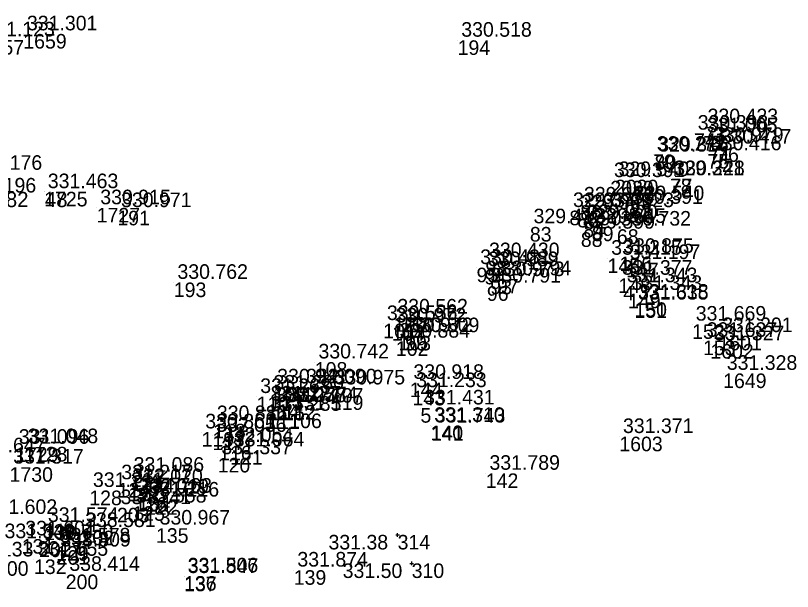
# Model space of a CAD drawing. Extents: x -829398 to -819400, y -1074439 to -1067977.
# Drawn here: x -824606.1 to -824542.1, y -1069996.6 to -1069949.2 of the extents above; entities that cross this region are included whole.
import ezdxf

# ---------------------------------------------------------------- set-up
doc = ezdxf.new("R2010")
doc.units = 0
for name, color, linetype in [('Vrstva 60', 7, 'Continuous'), ('Vrstva 61', 7, 'Continuous'), ('Čísla bodů_doměření_2012', 7, 'Continuous')]:
    doc.layers.add(name, color=color, linetype=linetype)

# ---------------------------------------------------------------- blocks, each defined once
blk = doc.blocks.new('BOD')
at = {"layer": 'Čísla bodů_doměření_2012'}
for p, q in [((-0.15, 0), (0.15, 0)), ((0, -0.15), (0, 0.15))]:
    blk.add_line(p, q, dxfattribs=at)

msp = doc.modelspace()

# ---------------------------------------------------------------- linework, layer by layer
at = {"layer": 'Vrstva 60'}
for p, q in [((-824605.437, -1069950.704), (-824605.437, -1069950.704)), ((-824569.698, -1069951.228), (-824569.698, -1069951.228)), ((-824550.244, -1069958.876), (-824550.244, -1069958.876)), ((-824549.43, -1069958.35), (-824549.43, -1069958.35)), ((-824549.483, -1069959.101), (-824549.483, -1069959.101)), ((-824548.984, -1069959.887), (-824548.984, -1069959.887)), ((-824548.34, -1069960.025), (-824548.34, -1069960.025)), ((-824553.606, -1069960.617), (-824553.606, -1069960.617)), ((-824553.492, -1069960.68), (-824553.492, -1069960.68)), ((-824549.151, -1069960.576), (-824549.151, -1069960.576)), ((-824557.132, -1069962.781), (-824557.132, -1069962.781)), ((-824556.751, -1069962.695), (-824556.751, -1069962.695)), ((-824552.225, -1069962.628), (-824552.225, -1069962.628)), ((-824552.173, -1069962.623), (-824552.173, -1069962.623)), ((-824603.719, -1069963.692), (-824603.719, -1069963.692)), ((-824603.655, -1069963.7), (-824603.655, -1069963.7)), ((-824555.503, -1069964.687), (-824555.503, -1069964.687)), ((-824599.399, -1069965.015), (-824599.399, -1069965.015)), ((-824597.694, -1069965.251), (-824597.694, -1069965.251)), ((-824560.504, -1069965.242), (-824560.504, -1069965.242)), ((-824559.603, -1069964.791), (-824559.603, -1069964.791)), ((-824558.002, -1069965.251), (-824558.002, -1069965.251)), ((-824555.621, -1069964.982), (-824555.621, -1069964.982)), ((-824559.851, -1069965.419), (-824559.851, -1069965.419)), ((-824563.752, -1069966.584), (-824563.752, -1069966.584)), ((-824559.351, -1069966.242), (-824559.351, -1069966.242)), ((-824558.656, -1069966.549), (-824558.656, -1069966.549)), ((-824559.559, -1069967.023), (-824559.559, -1069967.023)), ((-824556.595, -1069966.772), (-824556.595, -1069966.772)), ((-824557.361, -1069969.17), (-824557.361, -1069969.17)), ((-824556.371, -1069969.018), (-824556.371, -1069969.018)), ((-824567.411, -1069969.373), (-824567.411, -1069969.373)), ((-824555.833, -1069969.526), (-824555.833, -1069969.526)), ((-824568.142, -1069969.935), (-824568.142, -1069969.935)), ((-824567.5, -1069970.106), (-824567.5, -1069970.106)), ((-824567.009, -1069970.925), (-824567.009, -1069970.925)), ((-824566.463, -1069970.857), (-824566.463, -1069970.857)), ((-824556.478, -1069970.815), (-824556.478, -1069970.815)), ((-824593.053, -1069971.154), (-824593.053, -1069971.154)), ((-824567.291, -1069971.464), (-824567.291, -1069971.464)), ((-824556.07, -1069971.431), (-824556.07, -1069971.431)), ((-824555.678, -1069972.067), (-824555.678, -1069972.067)), ((-824555.151, -1069972.785), (-824555.151, -1069972.785)), ((-824555.15, -1069972.863), (-824555.15, -1069972.863)), ((-824574.956, -1069974.007), (-824574.956, -1069974.007)), ((-824575.817, -1069974.543), (-824575.817, -1069974.543)), ((-824575.099, -1069974.743), (-824575.099, -1069974.743)), ((-824550.406, -1069974.591), (-824550.406, -1069974.591)), ((-824574.565, -1069975.54), (-824574.565, -1069975.54)), ((-824574.009, -1069975.544), (-824574.009, -1069975.544)), ((-824548.238, -1069975.536), (-824548.238, -1069975.536)), ((-824574.778, -1069975.992), (-824574.778, -1069975.992)), ((-824549.506, -1069975.93), (-824549.506, -1069975.93)), ((-824548.907, -1069976.216), (-824548.907, -1069976.216)), ((-824581.448, -1069977.704), (-824581.448, -1069977.704)), ((-824547.851, -1069978.641), (-824547.851, -1069978.641)), ((-824573.634, -1069979.389), (-824573.634, -1069979.389)), ((-824584.846, -1069979.759), (-824584.846, -1069979.759)), ((-824582.469, -1069979.751), (-824582.469, -1069979.751)), ((-824580.122, -1069979.843), (-824580.122, -1069979.843)), ((-824586.239, -1069980.547), (-824586.239, -1069980.547)), ((-824585.148, -1069980.267), (-824585.148, -1069980.267)), ((-824573.408, -1069980.064), (-824573.408, -1069980.064)), ((-824585.392, -1069981.166), (-824585.392, -1069981.166)), ((-824584.947, -1069981.299), (-824584.947, -1069981.299)), ((-824584.049, -1069981.236), (-824584.049, -1069981.236)), ((-824583.551, -1069981.936), (-824583.551, -1069981.936)), ((-824572.756, -1069981.488), (-824572.756, -1069981.488)), ((-824585.362, -1069982.01), (-824585.362, -1069982.01)), ((-824589.807, -1069982.784), (-824589.807, -1069982.784)), ((-824571.922, -1069982.926), (-824571.922, -1069982.926)), ((-824571.873, -1069982.975), (-824571.873, -1069982.975)), ((-824590.763, -1069983.46), (-824590.763, -1069983.46)), ((-824589.875, -1069983.746), (-824589.875, -1069983.746)), ((-824556.393, -1069983.841), (-824556.393, -1069983.841)), ((-824605.375, -1069984.679), (-824605.375, -1069984.679)), ((-824589.323, -1069984.579), (-824589.323, -1069984.579)), ((-824588.415, -1069984.944), (-824588.415, -1069984.944)), ((-824589.438, -1069985.583), (-824589.438, -1069985.583)), ((-824596.658, -1069987.028), (-824596.658, -1069987.028)), ((-824567.379, -1069986.865), (-824567.379, -1069986.865)), ((-824597.673, -1069987.648), (-824597.673, -1069987.648)), ((-824600.004, -1069988.277), (-824600.004, -1069988.277)), ((-824596.772, -1069987.967), (-824596.772, -1069987.967)), ((-824596.257, -1069988.818), (-824596.257, -1069988.818)), ((-824596.015, -1069988.753), (-824596.015, -1069988.753)), ((-824596.46, -1069989.564), (-824596.46, -1069989.564)), ((-824595.422, -1069989.068), (-824595.422, -1069989.068)), ((-824597.731, -1069989.693), (-824597.731, -1069989.693)), ((-824603.712, -1069991.156), (-824603.712, -1069991.156)), ((-824594.519, -1069991.373), (-824594.519, -1069991.373)), ((-824600.648, -1069991.577), (-824600.648, -1069991.577)), ((-824605.573, -1069992.266), (-824605.573, -1069992.266)), ((-824604.134, -1069992.549), (-824604.134, -1069992.549)), ((-824602.726, -1069992.848), (-824602.726, -1069992.848)), ((-824602.691, -1069993.179), (-824602.691, -1069993.179)), ((-824604.555, -1069993.942), (-824604.555, -1069993.942)), ((-824601.945, -1069995.185), (-824601.945, -1069995.185)), ((-824592.207, -1069995.31), (-824592.207, -1069995.31)), ((-824592.202, -1069995.361), (-824592.202, -1069995.361)), ((-824583.182, -1069994.828), (-824583.182, -1069994.828))]:
    msp.add_line(p, q, dxfattribs=at)

# ---------------------------------------------------------------- block references
for p in [(-824574.636, -1069991.921), (-824573.479, -1069994.269)]:
    msp.add_blockref('BOD', p, dxfattribs=at)

# ---------------------------------------------------------------- texts
for s, height, p in [('1657', 1.2, (-824608.942, -1069952.401)), ('1659', 1.2, (-824605.437, -1069951.904)), ('194', 1.2, (-824569.698, -1069952.428)), ('74', 1.2, (-824550.244, -1069960.076)), ('73', 1.2, (-824549.43, -1069959.55)), ('72', 1.2, (-824549.483, -1069960.301)), ('71', 1.2, (-824548.984, -1069961.087)), ('76', 1.2, (-824548.34, -1069961.225)), ('79', 1.2, (-824553.606, -1069961.817)), ('80', 1.2, (-824553.492, -1069961.88)), ('75', 1.2, (-824549.151, -1069961.776)), ('2029', 1.2, (-824557.132, -1069963.981)), ('2030', 1.2, (-824556.751, -1069963.895)), ('78', 1.2, (-824552.225, -1069963.828)), ('77', 1.2, (-824552.173, -1069963.823)), ('48', 1.25, (-824603.655, -1069964.95)), ('1725', 1.2, (-824603.719, -1069964.892)), ('82', 1.2, (-824555.503, -1069965.887)), ('1727', 1.2, (-824599.399, -1069966.215)), ('191', 1.2, (-824597.694, -1069966.451)), ('87', 1.2, (-824560.504, -1069966.442)), ('86', 1.2, (-824559.603, -1069965.991)), ('90', 1.2, (-824558.002, -1069966.451)), ('81', 1.2, (-824555.621, -1069966.182)), ('85', 1.2, (-824559.851, -1069966.619)), ('83', 1.2, (-824563.752, -1069967.784)), ('84', 1.2, (-824559.351, -1069967.442)), ('89', 1.2, (-824558.656, -1069967.749)), ('88', 1.2, (-824559.559, -1069968.223)), ('68', 1.2, (-824556.595, -1069967.972)), ('145', 1.2, (-824557.361, -1069970.37)), ('146', 1.2, (-824556.371, -1069970.218)), ('98', 1.2, (-824567.411, -1069970.573)), ('147', 1.2, (-824555.833, -1069970.726)), ('95', 1.2, (-824568.142, -1069971.135)), ('94', 1.2, (-824567.5, -1069971.306)), ('93', 1.2, (-824567.009, -1069972.125)), ('97', 1.2, (-824566.463, -1069972.057)), ('148', 1.2, (-824556.478, -1069972.015)), ('193', 1.2, (-824593.053, -1069972.354)), ('96', 1.2, (-824567.291, -1069972.664)), ('4', 1.2, (-824556.07, -1069972.631)), ('149', 1.2, (-824555.678, -1069973.267)), ('150', 1.2, (-824555.151, -1069973.985)), ('151', 1.2, (-824555.15, -1069974.063)), ('100', 1.2, (-824574.956, -1069975.207)), ('101', 1.2, (-824575.817, -1069975.743)), ('104', 1.2, (-824575.099, -1069975.943)), ('152', 1.2, (-824550.406, -1069975.791)), ('103', 1.2, (-824574.565, -1069976.74)), ('99', 1.2, (-824574.009, -1069976.744)), ('1601', 1.2, (-824548.238, -1069976.736)), ('102', 1.2, (-824574.778, -1069977.192)), ('153', 1.2, (-824549.506, -1069977.13)), ('1602', 1.2, (-824548.907, -1069977.416)), ('108', 1.2, (-824581.448, -1069978.904)), ('1649', 1.2, (-824547.851, -1069979.841)), ('144', 1.2, (-824573.634, -1069980.589)), ('109', 1.2, (-824584.846, -1069980.959)), ('105', 1.2, (-824582.469, -1069980.951)), ('107', 1.2, (-824580.122, -1069981.043)), ('143', 1.2, (-824573.408, -1069981.264)), ('110', 1.2, (-824586.239, -1069981.747)), ('113', 1.2, (-824585.148, -1069981.467)), ('114', 1.2, (-824585.392, -1069982.366)), ('115', 1.2, (-824584.947, -1069982.499)), ('112', 1.2, (-824584.049, -1069982.436)), ('106', 1.2, (-824583.551, -1069983.136)), ('5', 1.2, (-824572.756, -1069982.688)), ('111', 1.2, (-824585.362, -1069983.21)), ('118', 1.2, (-824589.807, -1069983.984)), ('140', 1.2, (-824571.922, -1069984.126)), ('141', 1.2, (-824571.873, -1069984.175)), ('119', 1.2, (-824590.763, -1069984.66)), ('117', 1.2, (-824589.875, -1069984.946)), ('1603', 1.2, (-824556.393, -1069985.041)), ('1729', 1.2, (-824606.107, -1069985.925)), ('1728', 1.2, (-824605.375, -1069985.879)), ('116', 1.2, (-824589.323, -1069985.779)), ('121', 1.2, (-824588.415, -1069986.144)), ('120', 1.2, (-824589.438, -1069986.783)), ('1730', 1.2, (-824606.564, -1069987.554)), ('123', 1.2, (-824596.658, -1069988.228)), ('142', 1.2, (-824567.379, -1069988.065)), ('124', 1.2, (-824597.673, -1069988.848)), ('128', 1.2, (-824600.004, -1069989.477)), ('127', 1.2, (-824596.772, -1069989.167)), ('126', 1.2, (-824596.257, -1069990.018)), ('134', 1.2, (-824596.015, -1069989.953)), ('125', 1.2, (-824596.46, -1069990.764)), ('122', 1.2, (-824595.422, -1069990.268)), ('203', 1.2, (-824597.731, -1069990.893)), ('130', 1.2, (-824603.712, -1069992.356)), ('202', 1.2, (-824600.648, -1069992.777)), ('135', 1.2, (-824594.519, -1069992.573)), ('314', 1.2, (-824574.636, -1069993.121)), ('133', 1.2, (-824607.28, -1069993.695)), ('131', 1.2, (-824605.573, -1069993.466)), ('2027', 1.2, (-824604.134, -1069993.749)), ('129', 1.2, (-824602.726, -1069994.048)), ('201', 1.2, (-824602.691, -1069994.379)), ('132', 1.2, (-824604.555, -1069995.142)), ('310', 1.2, (-824573.479, -1069995.469)), ('200', 1.2, (-824601.945, -1069996.385)), ('136', 1.2, (-824592.207, -1069996.51)), ('137', 1.2, (-824592.202, -1069996.561)), ('139', 1.2, (-824583.182, -1069996.028))]:
    msp.add_text(s, height=height, dxfattribs=at).set_placement(p)
at = {"layer": 'Vrstva 61'}
for s, height, p in [('331.301', 1.2, (-824605.137, -1069950.404)), ('331.123', 1.2, (-824608.642, -1069950.901)), ('330.518', 1.2, (-824569.398, -1069950.928)), ('330.423', 1.2, (-824549.13, -1069958.05)), ('330.398', 1.2, (-824549.944, -1069958.576)), ('331.005', 1.2, (-824549.183, -1069958.801)), ('330.979', 1.2, (-824548.684, -1069959.587)), ('330.417', 1.2, (-824548.04, -1069959.725)), ('330.277', 1.2, (-824553.306, -1069960.317)), ('329.316', 1.2, (-824553.192, -1069960.38)), ('330.416', 1.2, (-824548.851, -1069960.276)), ('331.176', 1.2, (-824609.681, -1069961.882)), ('330.391', 1.2, (-824556.832, -1069962.481)), ('329.540', 1.2, (-824556.451, -1069962.395)), ('329.341', 1.2, (-824551.925, -1069962.328)), ('330.228', 1.2, (-824551.873, -1069962.323)), ('331.196', 1.2, (-824610.175, -1069963.749)), ('331.463', 1.2, (-824603.419, -1069963.392)), ('329.376', 1.2, (-824559.303, -1069964.491)), ('329.540', 1.2, (-824555.203, -1069964.387)), ('333.82', 1.25, (-824610.121, -1069964.95)), ('330.915', 1.2, (-824599.099, -1069964.715)), ('330.971', 1.2, (-824597.394, -1069964.951)), ('329.377', 1.2, (-824560.204, -1069964.942)), ('329.963', 1.2, (-824559.551, -1069965.119)), ('334.623', 1.2, (-824557.702, -1069964.951)), ('330.391', 1.2, (-824555.321, -1069964.682)), ('329.412', 1.2, (-824563.452, -1069966.284)), ('329.970', 1.2, (-824559.051, -1069965.942)), ('329.645', 1.2, (-824558.356, -1069966.249)), ('330.732', 1.2, (-824556.295, -1069966.472)), ('329.599', 1.2, (-824559.259, -1069966.723)), ('330.430', 1.2, (-824567.111, -1069969.073)), ('331.215', 1.2, (-824557.061, -1069968.87)), ('330.875', 1.2, (-824556.071, -1069968.718)), ('330.481', 1.2, (-824567.842, -1069969.635)), ('331.197', 1.2, (-824555.533, -1069969.226)), ('330.989', 1.2, (-824567.2, -1069969.806)), ('330.762', 1.2, (-824592.753, -1069970.854)), ('330.973', 1.2, (-824566.709, -1069970.625)), ('330.794', 1.2, (-824566.163, -1069970.557)), ('331.377', 1.2, (-824556.178, -1069970.515)), ('330.791', 1.2, (-824566.991, -1069971.164)), ('331.343', 1.2, (-824555.77, -1069971.131)), ('331.343', 1.2, (-824555.378, -1069971.767)), ('331.318', 1.2, (-824554.851, -1069972.485)), ('331.635', 1.2, (-824554.85, -1069972.563)), ('330.562', 1.2, (-824574.656, -1069973.707)), ('330.556', 1.2, (-824575.517, -1069974.243)), ('330.972', 1.2, (-824574.799, -1069974.443)), ('331.669', 1.2, (-824550.106, -1069974.291)), ('330.972', 1.2, (-824574.265, -1069975.24)), ('330.809', 1.2, (-824573.709, -1069975.244)), ('331.201', 1.2, (-824547.938, -1069975.236)), ('330.884', 1.2, (-824574.478, -1069975.692)), ('331.637', 1.2, (-824549.206, -1069975.63)), ('331.327', 1.2, (-824548.607, -1069975.916)), ('330.742', 1.2, (-824581.148, -1069977.404)), ('331.328', 1.2, (-824547.551, -1069978.341)), ('330.918', 1.2, (-824573.334, -1069979.089)), ('331.280', 1.2, (-824584.848, -1069979.967)), ('330.941', 1.2, (-824584.546, -1069979.459)), ('332.090', 1.2, (-824582.169, -1069979.451)), ('330.975', 1.2, (-824579.822, -1069979.543)), ('331.233', 1.2, (-824573.108, -1069979.764)), ('331.268', 1.2, (-824585.939, -1069980.247)), ('331.277', 1.2, (-824585.092, -1069980.866)), ('331.278', 1.2, (-824584.647, -1069980.999)), ('331.274', 1.2, (-824583.749, -1069980.936)), ('331.431', 1.2, (-824572.456, -1069981.188)), ('331.285', 1.2, (-824585.062, -1069981.71)), ('331.119', 1.2, (-824583.251, -1069981.636)), ('330.886', 1.2, (-824589.507, -1069982.484)), ('330.861', 1.2, (-824590.463, -1069983.16)), ('331.310', 1.2, (-824571.622, -1069982.626)), ('331.743', 1.2, (-824571.573, -1069982.675)), ('332.056', 1.2, (-824589.575, -1069983.446)), ('331.371', 1.2, (-824556.093, -1069983.541)), ('331.096', 1.2, (-824605.807, -1069984.425)), ('331.048', 1.2, (-824605.075, -1069984.379)), ('332.054', 1.2, (-824589.023, -1069984.279)), ('331.064', 1.2, (-824588.115, -1069984.644)), ('331.647', 1.2, (-824609.406, -1069985.127)), ('331.337', 1.2, (-824589.138, -1069985.283)), ('331.317', 1.2, (-824606.264, -1069986.054)), ('331.086', 1.2, (-824596.358, -1069986.728)), ('331.789', 1.2, (-824567.079, -1069986.565)), ('331.217', 1.2, (-824597.373, -1069987.348)), ('331.211', 1.2, (-824599.704, -1069987.977)), ('332.020', 1.2, (-824596.472, -1069987.667)), ('332.019', 1.2, (-824595.957, -1069988.518)), ('334.763', 1.2, (-824595.715, -1069988.453)), ('331.216', 1.2, (-824595.122, -1069988.768)), ('334.741', 1.2, (-824597.431, -1069989.393)), ('331.558', 1.2, (-824596.16, -1069989.264)), ('331.602', 1.2, (-824608.45, -1069990.199)), ('331.574', 1.2, (-824603.412, -1069990.856)), ('338.581', 1.2, (-824600.348, -1069991.277)), ('330.967', 1.2, (-824594.219, -1069991.073)), ('331.601', 1.2, (-824605.273, -1069991.966)), ('331.549', 1.2, (-824606.98, -1069992.195)), ('331.750', 1.2, (-824603.834, -1069992.249)), ('331.578', 1.2, (-824602.426, -1069992.548)), ('338.809', 1.2, (-824602.391, -1069992.879)), ('331.38', 1.2, (-824580.324, -1069993.121)), ('331.655', 1.2, (-824604.255, -1069993.642)), ('331.874', 1.2, (-824582.882, -1069994.528)), ('331.900', 1.2, (-824610.805, -1069995.288)), ('338.414', 1.2, (-824601.645, -1069994.885)), ('331.506', 1.2, (-824591.907, -1069995.01)), ('331.847', 1.2, (-824591.902, -1069995.061)), ('331.50', 1.2, (-824579.157, -1069995.469))]:
    msp.add_text(s, height=height, dxfattribs=at).set_placement(p)

doc.saveas('drawing.dxf')
